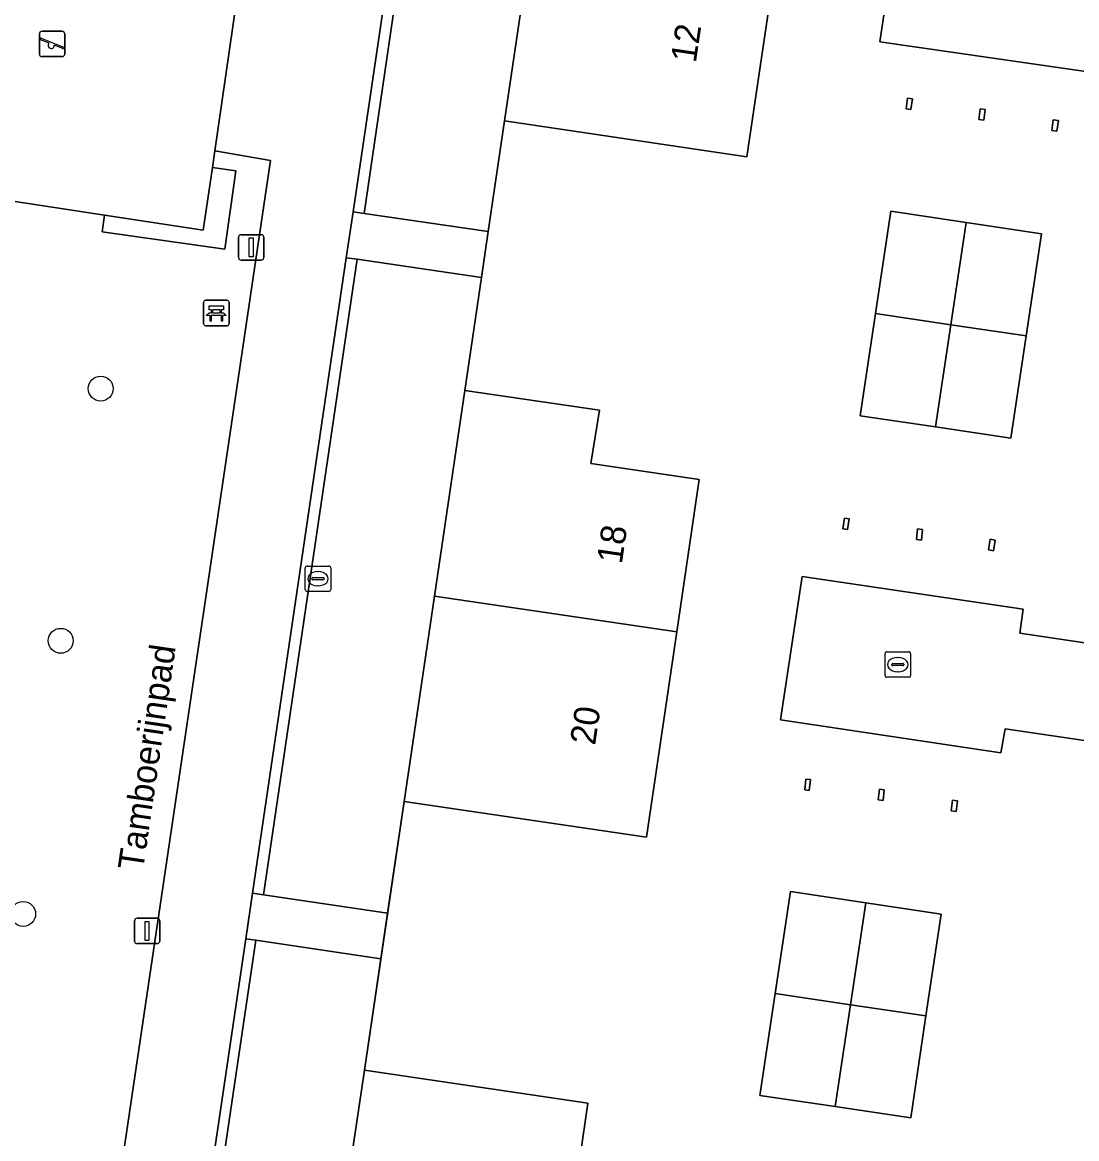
# Model space of a CAD drawing. Extents: x 164148 to 165261, y 382513 to 383432.
# Drawn here: x 164492.62 to 164534.01, y 383091.89 to 383135.73 of the extents above; entities that cross this region are included whole.
import ezdxf

# ---------------------------------------------------------------- set-up
doc = ezdxf.new("R2010")
doc.units = 0
for name, color, linetype in [('IMGEO_Bank', 7, 'Continuous'), ('IMGEO_Boom', 7, 'Continuous'), ('IMGEO_Erf', 7, 'Continuous'), ('IMGEO_Groenvoorziening', 7, 'Continuous'), ('IMGEO_Haag', 7, 'Continuous'), ('IMGEO_Kolk', 7, 'Continuous'), ('IMGEO_Lichtmast', 7, 'Continuous'), ('IMGEO_Muur', 7, 'Continuous'), ('IMGEO_Openbare_ruimte_label', 7, 'Continuous'), ('IMGEO_Pand', 7, 'Continuous'), ('IMGEO_Pand_nummerreeks', 7, 'Continuous'), ('IMGEO_Rijbaan_lokaal_open', 7, 'Continuous'), ('IMGEO_Speelvoorziening', 7, 'Continuous'), ('IMGEO_Terreindeel_zand', 7, 'Continuous'), ('IMGEO_Voetpad_gesloten', 7, 'Continuous'), ('IMGEO_Voetpad_halfverhard', 7, 'Continuous')]:
    doc.layers.add(name, color=color, linetype=linetype)

msp = doc.modelspace()

# ---------------------------------------------------------------- linework, layer by layer
at = {"layer": 'IMGEO_Bank'}
for p, q in [((164499.739, 383123.889), (164499.739, 383124.73)), ((164499.739, 383124.73), (164499.739, 383123.889)), ((164499.814, 383124.814), (164500.655, 383124.814)), ((164500.655, 383124.814), (164499.814, 383124.814)), ((164500.739, 383124.739), (164500.739, 383123.898)), ((164500.739, 383123.898), (164500.739, 383124.739)), ((164500.436, 383124.212), (164500.043, 383124.212)), ((164500.048, 383124.32), (164500.048, 383124.426)), ((164500.092, 383124.426), (164500.092, 383124.32)), ((164500.38, 383124.432), (164500.098, 383124.432)), ((164500.098, 383124.314), (164500.38, 383124.314)), ((164500.386, 383124.32), (164500.386, 383124.426)), ((164500.43, 383124.426), (164500.43, 383124.32)), ((164500.664, 383123.814), (164499.823, 383123.814)), ((164499.823, 383123.814), (164500.664, 383123.814))]:
    msp.add_line(p, q, dxfattribs=at)
for points in [[(164500.042, 383124.432), (164499.956, 383124.432), (164499.956, 383124.593), (164500.519, 383124.593), (164500.519, 383124.432), (164500.436, 383124.432)], [(164499.986, 383124.212), (164499.844, 383124.212), (164499.956, 383124.314), (164500.042, 383124.314)], [(164500.036, 383124.205), (164500.036, 383123.998), (164499.993, 383123.998), (164499.993, 383124.205)], [(164500.436, 383124.314), (164500.519, 383124.314), (164500.631, 383124.212), (164500.492, 383124.212)], [(164500.486, 383124.205), (164500.486, 383123.998), (164500.442, 383123.998), (164500.442, 383124.205)]]:
    msp.add_lwpolyline(points, dxfattribs=at)
for centre, radius, start, end in [((164499.817, 383124.736), 0.0779, 92.4484, 184.2845), ((164499.817, 383124.736), 0.0779, 92.4484, 184.2845), ((164500.661, 383124.736), 0.0779, 2.4484, 94.2845), ((164500.661, 383124.736), 0.0779, 2.4484, 94.2845), ((164499.986, 383124.205), 0.00671, 2.8957, 87.1043), ((164500.043, 383124.205), 0.00671, 92.8957, 177.1043), ((164500.041, 383124.425), 0.00671, 2.8957, 87.1043), ((164500.041, 383124.321), 0.00671, 272.8957, 357.1043), ((164500.098, 383124.425), 0.00671, 92.8957, 177.1043), ((164500.098, 383124.321), 0.00671, 182.8957, 267.1043), ((164500.38, 383124.425), 0.00671, 2.8957, 87.1043), ((164500.38, 383124.321), 0.00671, 272.8957, 357.1043), ((164500.437, 383124.425), 0.00671, 92.8957, 177.1043), ((164500.437, 383124.321), 0.00671, 182.8957, 267.1043), ((164500.435, 383124.205), 0.00671, 2.8957, 87.1043), ((164500.492, 383124.205), 0.00671, 92.8957, 177.1043), ((164499.817, 383123.892), 0.0779, 182.4484, 274.2845), ((164499.817, 383123.892), 0.0779, 182.4484, 274.2845), ((164500.661, 383123.892), 0.0779, 272.4484, 4.2845), ((164500.661, 383123.892), 0.0779, 272.4484, 4.2845)]:
    msp.add_arc(centre, radius, start, end, dxfattribs=at)
at = {"layer": 'IMGEO_Boom'}
for centre in [(164495.7, 383121.345), (164494.134, 383111.442), (164492.657, 383100.718)]:
    msp.add_circle(centre, 0.489, dxfattribs=at)
at = {"layer": 'IMGEO_Erf'}
for points in [[(164543.77, 383078.815), (164527.251, 383081.278), (164527.096, 383080.294), (164518.396, 383081.622), (164519.234, 383087.238), (164527.964, 383085.921), (164527.82, 383085.027), (164544.333, 383082.591), (164544.353, 383082.732), (164547.655, 383104.909), (164547.751, 383105.555), (164531.213, 383107.98), (164531.036, 383107.046), (164522.384, 383108.335), (164523.232, 383113.969), (164531.91, 383112.69), (164531.787, 383111.738), (164548.298, 383109.287), (164551.681, 383132.307), (164535.127, 383134.626), (164535.003, 383133.703), (164526.293, 383134.964), (164527.137, 383140.654)], [(164522.257, 383138.496), (164521.069, 383130.446), (164511.548, 383131.862), (164510.912, 383127.509), (164510.649, 383125.711), (164510, 383121.27), (164515.278, 383120.494), (164514.943, 383118.407), (164519.197, 383117.78), (164518.315, 383111.794), (164517.127, 383103.726), (164507.618, 383105.137), (164506.966, 383100.742), (164506.702, 383098.96), (164506.052, 383094.577), (164514.826, 383093.287), (164514.52, 383091.197)]]:
    msp.add_lwpolyline(points, dxfattribs=at)
for points in [[(164527.317, 383132.332), (164527.374, 383132.748), (164527.565, 383132.721), (164527.508, 383132.306)], [(164530.173, 383131.912), (164530.227, 383132.329), (164530.425, 383132.304), (164530.371, 383131.886)], [(164533.039, 383131.484), (164533.098, 383131.903), (164533.296, 383131.874), (164533.237, 383131.456)], [(164528.47, 383119.837), (164525.512, 383120.279), (164526.112, 383124.294), (164526.713, 383128.309), (164529.67, 383127.867), (164532.628, 383127.425), (164532.028, 383123.41), (164531.428, 383119.395)], [(164524.835, 383115.842), (164524.899, 383116.256), (164525.084, 383116.228), (164525.02, 383115.813)], [(164527.721, 383115.418), (164527.762, 383115.832), (164527.958, 383115.812), (164527.917, 383115.399)], [(164530.555, 383115.01), (164530.619, 383115.427), (164530.815, 383115.396), (164530.752, 383114.98)], [(164523.339, 383105.59), (164523.387, 383106.01), (164523.566, 383105.99), (164523.519, 383105.57)], [(164526.219, 383105.195), (164526.27, 383105.611), (164526.463, 383105.588), (164526.412, 383105.172)], [(164529.086, 383104.766), (164529.139, 383105.182), (164529.33, 383105.158), (164529.278, 383104.742)], [(164524.54, 383093.153), (164521.582, 383093.595), (164522.179, 383097.595), (164522.776, 383101.595), (164525.734, 383101.154), (164528.692, 383100.712), (164528.095, 383096.712), (164527.498, 383092.712)]]:
    msp.add_lwpolyline(points, close=True, dxfattribs=at)
at = {"layer": 'IMGEO_Groenvoorziening'}
for points in [[(164505.608, 383128.283), (164506.045, 383128.219), (164509.663, 383153.021), (164509.271, 383153.078)], [(164506.045, 383128.219), (164510.912, 383127.509), (164511.548, 383131.862), (164512.742, 383139.908), (164513.94, 383147.98), (164514.577, 383152.304), (164509.663, 383153.021)], [(164499.726, 383127.563), (164495.853, 383128.153), (164495.76, 383127.502), (164500.57, 383126.816), (164501.005, 383129.889), (164500.089, 383130.021)], [(164501.656, 383101.529), (164502.086, 383101.466), (164505.769, 383126.423), (164505.343, 383126.485)], [(164508.808, 383113.198), (164510, 383121.27), (164510.649, 383125.711), (164505.769, 383126.423), (164502.086, 383101.466), (164506.966, 383100.742), (164507.618, 383105.137)], [(164497.73, 383074.954), (164498.132, 383074.895), (164501.792, 383099.688), (164501.393, 383099.746)], [(164504.853, 383086.506), (164506.052, 383094.577), (164506.702, 383098.96), (164501.792, 383099.688), (164498.132, 383074.895), (164503.026, 383074.173), (164503.654, 383078.431), (164503.963, 383080.511)]]:
    msp.add_lwpolyline(points, close=True, dxfattribs=at)
msp.add_lwpolyline([(164489.692, 383044.763), (164502.37, 383130.298), (164500.185, 383130.675), (164500.089, 383130.021), (164501.005, 383129.889), (164500.57, 383126.816), (164495.76, 383127.502), (164495.853, 383128.153), (164491.56, 383128.806)], dxfattribs=at)
at = {"layer": 'IMGEO_Haag'}
for points in [[(164505.608, 383128.283), (164506.045, 383128.219), (164509.663, 383153.021), (164509.271, 383153.078)], [(164499.726, 383127.563), (164495.853, 383128.153), (164495.76, 383127.502), (164500.57, 383126.816), (164501.005, 383129.889), (164500.089, 383130.021)], [(164501.656, 383101.529), (164502.086, 383101.466), (164505.769, 383126.423), (164505.343, 383126.485)], [(164497.73, 383074.954), (164498.132, 383074.895), (164501.792, 383099.688), (164501.393, 383099.746)]]:
    msp.add_lwpolyline(points, close=True, dxfattribs=at)
at = {"layer": 'IMGEO_Kolk'}
for p, q in [((164503.729, 383113.453), (164503.729, 383114.305)), ((164503.804, 383114.379), (164504.656, 383114.379)), ((164504.217, 383114.159), (164504.242, 383114.159)), ((164504.73, 383114.305), (164504.73, 383113.453)), ((164503.988, 383113.873), (164503.988, 383113.885)), ((164504.426, 383113.836), (164504.028, 383113.836)), ((164504.031, 383113.922), (164504.429, 383113.922)), ((164504.24, 383113.599), (164504.215, 383113.599)), ((164504.472, 383113.885), (164504.472, 383113.873)), ((164504.656, 383113.379), (164503.804, 383113.379)), ((164526.493, 383110.083), (164526.493, 383110.935)), ((164526.568, 383111.009), (164527.42, 383111.009)), ((164527.494, 383110.935), (164527.494, 383110.083)), ((164526.752, 383110.503), (164526.752, 383110.515)), ((164526.795, 383110.552), (164527.193, 383110.552)), ((164526.981, 383110.789), (164527.006, 383110.789)), ((164527.236, 383110.515), (164527.236, 383110.503)), ((164527.19, 383110.466), (164526.792, 383110.466)), ((164527.004, 383110.229), (164526.979, 383110.229)), ((164527.42, 383110.009), (164526.568, 383110.009))]:
    msp.add_line(p, q, dxfattribs=at)
for points in [[(164503.729, 383113.453), (164503.729, 383114.305)], [(164503.804, 383114.379), (164504.656, 383114.379)], [(164504.73, 383114.305), (164504.73, 383113.453)], [(164504.656, 383113.379), (164503.804, 383113.379)], [(164526.493, 383110.083), (164526.493, 383110.935)], [(164526.568, 383111.009), (164527.42, 383111.009)], [(164527.494, 383110.935), (164527.494, 383110.083)], [(164527.42, 383110.009), (164526.568, 383110.009)]]:
    msp.add_lwpolyline(points, dxfattribs=at)
for centre, radius, start, end in [((164503.806, 383114.303), 0.0765, 91.552, 178.448), ((164503.806, 383114.303), 0.0765, 91.552, 178.448), ((164504.654, 383114.303), 0.0765, 1.552, 88.448), ((164504.654, 383114.303), 0.0765, 1.552, 88.448), ((164504.028, 383113.882), 0.0403, 85.8775, 175.7526), ((164504.025, 383113.872), 0.0366, 178.938, 274.7102), ((164504.429, 383113.879), 0.043, 264.8664, 352.4533), ((164504.433, 383113.884), 0.0386, 1.7309, 96.639), ((164503.806, 383113.455), 0.0765, 181.552, 268.448), ((164503.806, 383113.455), 0.0765, 181.552, 268.448), ((164504.654, 383113.455), 0.0765, 271.552, 358.448), ((164504.654, 383113.455), 0.0765, 271.552, 358.448), ((164526.57, 383110.933), 0.0765, 91.552, 178.448), ((164526.57, 383110.933), 0.0765, 91.552, 178.448), ((164527.418, 383110.933), 0.0765, 1.552, 88.448), ((164527.418, 383110.933), 0.0765, 1.552, 88.448), ((164526.792, 383110.512), 0.0403, 85.8775, 175.7526), ((164526.789, 383110.502), 0.0366, 178.938, 274.7102), ((164527.193, 383110.509), 0.043, 264.8664, 352.4533), ((164527.197, 383110.514), 0.0386, 1.7309, 96.639), ((164526.57, 383110.085), 0.0765, 181.552, 268.448), ((164526.57, 383110.085), 0.0765, 181.552, 268.448), ((164527.418, 383110.085), 0.0765, 271.552, 358.448), ((164527.418, 383110.085), 0.0765, 271.552, 358.448)]:
    msp.add_arc(centre, radius, start, end, dxfattribs=at)
for centre, major_axis, ratio, start_param, end_param in [((164504.216, 383113.879), (-0.387, 0.002), 0.722429, 4.712389, 7.853982), ((164504.241, 383113.879), (-0.39, 0.002), 0.717154, 1.570796, 4.712389), ((164526.98, 383110.509), (-0.387, 0.002), 0.722429, 4.712389, 7.853982), ((164527.005, 383110.509), (-0.39, 0.002), 0.717154, 1.570796, 4.712389)]:
    msp.add_ellipse(centre, major_axis=major_axis, ratio=ratio, start_param=start_param, end_param=end_param, dxfattribs=at)
at = {"layer": 'IMGEO_Lichtmast'}
for p, q in [((164501.113, 383126.487), (164501.113, 383127.287)), ((164501.113, 383127.287), (164501.113, 383126.487)), ((164501.213, 383127.387), (164502.003, 383127.387)), ((164502.003, 383127.387), (164501.213, 383127.387)), ((164502.103, 383127.287), (164502.103, 383126.487)), ((164502.103, 383126.487), (164502.103, 383127.287)), ((164502.003, 383126.387), (164501.213, 383126.387)), ((164501.213, 383126.387), (164502.003, 383126.387)), ((164497.027, 383099.651), (164497.027, 383100.451)), ((164497.027, 383100.451), (164497.027, 383099.651)), ((164497.127, 383100.551), (164497.917, 383100.551)), ((164497.917, 383100.551), (164497.127, 383100.551)), ((164498.017, 383100.451), (164498.017, 383099.651)), ((164498.017, 383099.651), (164498.017, 383100.451)), ((164497.917, 383099.551), (164497.127, 383099.551)), ((164497.127, 383099.551), (164497.917, 383099.551))]:
    msp.add_line(p, q, dxfattribs=at)
for points in [[(164501.533, 383127.262), (164501.683, 383127.262), (164501.683, 383126.512), (164501.533, 383126.512), (164501.533, 383127.262)], [(164497.447, 383100.426), (164497.597, 383100.426), (164497.597, 383099.676), (164497.447, 383099.676), (164497.447, 383100.426)]]:
    msp.add_lwpolyline(points, dxfattribs=at)
for centre, start, end in [((164501.213, 383127.287), 90, 180), ((164501.213, 383127.287), 90, 180), ((164502.003, 383127.287), 0, 90), ((164502.003, 383127.287), 360, 90), ((164501.213, 383126.487), 180, 270), ((164501.213, 383126.487), 180, 270), ((164502.003, 383126.487), 270, 0), ((164502.003, 383126.487), 270, 0), ((164497.127, 383100.451), 90, 180), ((164497.127, 383100.451), 90, 180), ((164497.917, 383100.451), 0, 90), ((164497.917, 383100.451), 360, 90), ((164497.127, 383099.651), 180, 270), ((164497.127, 383099.651), 180, 270), ((164497.917, 383099.651), 270, 0), ((164497.917, 383099.651), 270, 0)]:
    msp.add_arc(centre, 0.1, start, end, dxfattribs=at)
at = {"layer": 'IMGEO_Muur'}
for points in [[(164511.548, 383131.862), (164510.912, 383127.509)], [(164510.912, 383127.509), (164510.649, 383125.711)], [(164510.649, 383125.711), (164510, 383121.27)], [(164507.618, 383105.137), (164506.052, 383094.577)]]:
    msp.add_lwpolyline(points, dxfattribs=at)
at = {"layer": 'IMGEO_Pand'}
for points in [[(164522.257, 383138.496), (164512.742, 383139.908), (164511.548, 383131.862), (164521.069, 383130.446)], [(164527.317, 383132.332), (164527.508, 383132.306), (164527.565, 383132.721), (164527.374, 383132.748)], [(164530.425, 383132.304), (164530.227, 383132.329), (164530.173, 383131.912), (164530.371, 383131.886)], [(164533.296, 383131.874), (164533.098, 383131.903), (164533.039, 383131.484), (164533.237, 383131.456)], [(164526.112, 383124.294), (164529.07, 383123.852), (164529.67, 383127.867), (164526.713, 383128.309)], [(164529.67, 383127.867), (164529.07, 383123.852), (164532.028, 383123.41), (164532.628, 383127.425)], [(164528.47, 383119.837), (164529.07, 383123.852), (164526.112, 383124.294), (164525.512, 383120.279)], [(164528.47, 383119.837), (164531.428, 383119.395), (164532.028, 383123.41), (164529.07, 383123.852)], [(164508.808, 383113.198), (164518.315, 383111.794), (164519.197, 383117.78), (164514.943, 383118.407), (164515.278, 383120.494), (164510, 383121.27)], [(164524.835, 383115.842), (164525.02, 383115.813), (164525.084, 383116.228), (164524.899, 383116.256)], [(164527.958, 383115.812), (164527.762, 383115.832), (164527.721, 383115.418), (164527.917, 383115.399)], [(164530.815, 383115.396), (164530.619, 383115.427), (164530.555, 383115.01), (164530.752, 383114.98)], [(164508.808, 383113.198), (164507.618, 383105.137), (164517.127, 383103.726), (164518.315, 383111.794)], [(164523.339, 383105.59), (164523.519, 383105.57), (164523.566, 383105.99), (164523.387, 383106.01)], [(164526.463, 383105.588), (164526.27, 383105.611), (164526.219, 383105.195), (164526.412, 383105.172)], [(164529.33, 383105.158), (164529.139, 383105.182), (164529.086, 383104.766), (164529.278, 383104.742)], [(164525.137, 383097.153), (164525.734, 383101.154), (164522.776, 383101.595), (164522.179, 383097.595)], [(164528.095, 383096.712), (164528.692, 383100.712), (164525.734, 383101.154), (164525.137, 383097.153)], [(164525.137, 383097.153), (164522.179, 383097.595), (164521.582, 383093.595), (164524.54, 383093.153)], [(164528.095, 383096.712), (164525.137, 383097.153), (164524.54, 383093.153), (164527.498, 383092.712)], [(164514.385, 383085.089), (164515.272, 383091.086), (164514.52, 383091.197), (164514.826, 383093.287), (164506.052, 383094.577), (164504.853, 383086.506)]]:
    msp.add_lwpolyline(points, close=True, dxfattribs=at)
at = {"layer": 'IMGEO_Rijbaan_lokaal_open'}
for points in [[(164551.681, 383132.307), (164552.227, 383136.096), (164535.688, 383138.427), (164535.828, 383139.363), (164527.137, 383140.654), (164526.293, 383134.964), (164535.003, 383133.703), (164535.127, 383134.626)], [(164548.298, 383109.287), (164531.787, 383111.738), (164531.91, 383112.69), (164523.232, 383113.969), (164522.384, 383108.335), (164531.036, 383107.046), (164531.213, 383107.98), (164547.751, 383105.555)]]:
    msp.add_lwpolyline(points, close=True, dxfattribs=at)
at = {"layer": 'IMGEO_Speelvoorziening'}
for p, q in [((164493.297, 383134.48), (164493.297, 383135.28)), ((164493.297, 383135.28), (164493.297, 383134.48)), ((164493.68, 383134.908), (164493.341, 383135.045)), ((164493.366, 383135.105), (164494.242, 383134.752)), ((164493.397, 383135.38), (164494.187, 383135.38)), ((164494.187, 383135.38), (164493.397, 383135.38)), ((164494.287, 383135.28), (164494.287, 383134.48)), ((164494.287, 383134.48), (164494.287, 383135.28)), ((164494.218, 383134.692), (164493.878, 383134.829)), ((164494.187, 383134.38), (164493.397, 383134.38)), ((164493.397, 383134.38), (164494.187, 383134.38))]:
    msp.add_line(p, q, dxfattribs=at)
for centre, radius, start, end in [((164493.397, 383135.28), 0.1, 90, 180), ((164493.397, 383135.28), 0.1, 90, 180), ((164493.354, 383135.075), 0.0327, 68.078, 248.078), ((164494.187, 383135.28), 0.1, 0, 90), ((164494.187, 383135.28), 0.1, 360, 90), ((164493.759, 383134.818), 0.12, 130.9928, 5.1632), ((164494.23, 383134.722), 0.0327, 248.078, 68.078), ((164493.397, 383134.48), 0.1, 180, 270), ((164493.397, 383134.48), 0.1, 180, 270), ((164494.187, 383134.48), 0.1, 270, 0), ((164494.187, 383134.48), 0.1, 270, 0)]:
    msp.add_arc(centre, radius, start, end, dxfattribs=at)
at = {"layer": 'IMGEO_Terreindeel_zand'}
msp.add_lwpolyline([(164500.185, 383130.675), (164501.175, 383137.563), (164501.479, 383139.604), (164490.503, 383141.194), (164489.473, 383134.127), (164488.76, 383129.233), (164491.56, 383128.806), (164495.853, 383128.153), (164499.726, 383127.563), (164500.089, 383130.021)], close=True, dxfattribs=at)
at = {"layer": 'IMGEO_Voetpad_gesloten'}
msp.add_lwpolyline([(164491.665, 383033.898), (164491.71, 383034.202), (164493.699, 383047.666), (164493.959, 383049.428), (164497.447, 383073.037), (164497.73, 383074.954), (164501.393, 383099.746), (164501.656, 383101.529), (164505.343, 383126.485), (164505.608, 383128.283), (164509.271, 383153.078), (164509.556, 383155.009), (164513.815, 383183.84), (164510.374, 383184.352), (164506.288, 383156.657), (164504.121, 383157.056), (164503.159, 383150.601), (164505.315, 383150.188), (164503.371, 383137.18), (164501.175, 383137.563), (164500.185, 383130.675), (164502.37, 383130.298), (164489.692, 383044.763), (164488.159, 383034.419)], close=True, dxfattribs=at)
at = {"layer": 'IMGEO_Voetpad_halfverhard'}
for points in [[(164510.912, 383127.509), (164506.045, 383128.219), (164505.608, 383128.283), (164505.343, 383126.485), (164505.769, 383126.423), (164510.649, 383125.711)], [(164506.966, 383100.742), (164502.086, 383101.466), (164501.656, 383101.529), (164501.393, 383099.746), (164501.792, 383099.688), (164506.702, 383098.96)]]:
    msp.add_lwpolyline(points, close=True, dxfattribs=at)

# ---------------------------------------------------------------- texts
at = {"layer": 'IMGEO_Openbare_ruimte_label'}
msp.add_text('Tamboerijnpad', height=1, rotation=81.6591, dxfattribs=at).set_placement((164497.358, 383102.39))
at = {"layer": 'IMGEO_Pand_nummerreeks'}
for s, rotation, p in [('12', 81.6004, (164519.062, 383134.108)), ('18', 81.6191, (164516.157, 383114.433)), ('20', 81.6191, (164515.108, 383107.316))]:
    msp.add_text(s, height=1, rotation=rotation, dxfattribs=at).set_placement(p)

doc.saveas('drawing.dxf')
